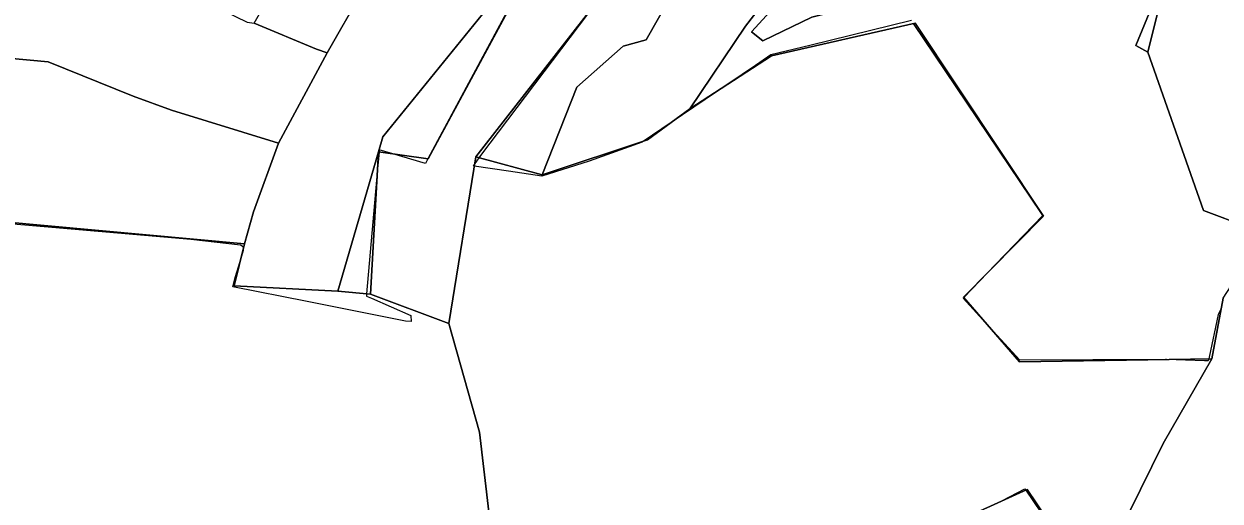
# Model space of a CAD drawing. Extents: x -477304 to -465429, y -1159113 to -1149210.
# Drawn here: x -472117 to -471580, y -1154555 to -1154341 of the extents above; entities that cross this region are included whole.
import ezdxf

# ---------------------------------------------------------------- set-up
doc = ezdxf.new("R2010")
doc.units = 0
doc.layers.add('BPEJ_s', color=7, linetype='Continuous')
doc.layers.add('PUPFL_s', color=7, linetype='Continuous')

msp = doc.modelspace()

# ---------------------------------------------------------------- linework, layer by layer
at = {"layer": 'BPEJ_s'}
for points in [[(-471890.79, -1154317.24), (-471935.82, -1154401.22), (-471936.92, -1154403.28), (-471951.54, -1154399), (-471957.63, -1154397.21), (-471957.71, -1154398.12), (-471958.38, -1154405.74), (-471958.82, -1154410.81), (-471963.3, -1154461.88), (-471963.38, -1154462.87), (-471961.12, -1154463.85), (-471943.4, -1154471.58), (-471943.27, -1154474.27), (-471945.82, -1154474.05), (-471990.04, -1154465.31), (-472023.33, -1154458.73), (-472022.1, -1154454.08), (-472020.19, -1154447.78), (-472018.49, -1154442.18), (-472018.62, -1154441.26), (-472018.7, -1154440.69), (-472019.47, -1154440.31), (-472019.98, -1154440.06), (-472042.28, -1154437.51), (-472149.84, -1154428.14)], [(-471890.79, -1154317.24), (-471935.82, -1154401.22), (-471936.92, -1154403.28), (-471951.54, -1154399), (-471957.63, -1154397.21), (-471957.71, -1154398.12), (-471958.38, -1154405.74), (-471958.82, -1154410.81), (-471963.3, -1154461.88), (-471963.38, -1154462.87), (-471961.12, -1154463.85), (-471943.4, -1154471.58), (-471943.27, -1154474.27), (-471945.82, -1154474.05), (-471990.04, -1154465.31), (-472023.33, -1154458.73), (-472022.1, -1154454.08), (-472020.19, -1154447.78)], [(-471718.62, -1154339.23), (-471764.25, -1154350.36), (-471781.79, -1154354.64), (-471788.74, -1154359.34), (-471801.11, -1154367.72), (-471826.54, -1154384.92), (-471839.11, -1154393.42), (-471839.58, -1154393.74), (-471863.38, -1154402.24), (-471884.63, -1154409.04), (-471899.56, -1154406.84), (-471914.96, -1154404.57), (-471915.3, -1154404.52), (-471914.84, -1154403.84), (-471912.79, -1154400.8), (-471912.04, -1154399.69), (-471855.58, -1154325.03)], [(-471718.62, -1154339.23), (-471764.25, -1154350.36), (-471781.79, -1154354.64), (-471788.74, -1154359.34), (-471801.11, -1154367.72), (-471826.54, -1154384.92), (-471839.11, -1154393.42), (-471839.58, -1154393.74), (-471863.38, -1154402.24), (-471884.63, -1154409.04), (-471899.56, -1154406.84), (-471914.96, -1154404.57), (-471915.3, -1154404.52), (-471914.84, -1154403.84), (-471912.79, -1154400.8), (-471912.04, -1154399.69), (-471855.58, -1154325.03)], [(-471585.03, -1154490.23), (-471585.2, -1154490.98), (-471585.32, -1154491.56), (-471585.4, -1154491.97), (-471587.16, -1154491.9), (-471604.13, -1154491.28), (-471604.58, -1154491.26), (-471670.02, -1154491.69), (-471683.61, -1154476.86), (-471695.52, -1154463.85), (-471695.18, -1154463.5), (-471680.93, -1154448.71), (-471659.66, -1154426.65), (-471660.24, -1154425.78), (-471717.77, -1154340.49)], [(-471579.62, -1154468.42), (-471580.99, -1154471.08), (-471585.03, -1154490.23), (-471585.2, -1154490.98), (-471585.32, -1154491.56), (-471585.4, -1154491.97), (-471587.16, -1154491.9), (-471604.13, -1154491.28), (-471604.58, -1154491.26), (-471670.02, -1154491.69), (-471683.61, -1154476.86), (-471695.52, -1154463.85), (-471695.18, -1154463.5), (-471680.93, -1154448.71), (-471659.66, -1154426.65), (-471660.24, -1154425.78), (-471717.77, -1154340.49)], [(-472020.19, -1154447.78), (-472018.49, -1154442.18), (-472018.62, -1154441.26), (-472018.7, -1154440.69), (-472019.47, -1154440.31), (-472019.98, -1154440.06), (-472042.28, -1154437.51), (-472149.84, -1154428.14)], [(-471579.62, -1154468.42), (-471580.99, -1154471.08), (-471585.03, -1154490.23)], [(-471740.14, -1154582.42), (-471678.19, -1154554.84), (-471678.1, -1154554.8), (-471667.7, -1154549.37), (-471667.33, -1154549.92), (-471651, -1154573.99)], [(-471740.14, -1154582.42), (-471678.19, -1154554.84), (-471678.1, -1154554.8), (-471667.7, -1154549.37), (-471667.33, -1154549.92), (-471651, -1154573.99)]]:
    msp.add_lwpolyline(points, dxfattribs=at)
at = {"layer": 'PUPFL_s'}
for points in [[(-471837.82, -1154347.78), (-471848.06, -1154350.73), (-471868.97, -1154369.01), (-471884.48, -1154408.39), (-471914.29, -1154400.4), (-471843.95, -1154310.1), (-471782.26, -1154258.3), (-471787.5, -1154208.08), (-471781.26, -1154208.65), (-471772.05, -1154252.6), (-471770.57, -1154253.93), (-471748.55, -1154273.72), (-471763.47, -1154290.85), (-471771.93, -1154283.95), (-471779.56, -1154292.63), (-471792.26, -1154279.16), (-471833.62, -1154308.86), (-471824.85, -1154317.17), (-471806.7, -1154309.59), (-471779.56, -1154292.63), (-471805.86, -1154320.16), (-471821.72, -1154319.63)], [(-471563.5, -1154271.39), (-471569.92, -1154289.14), (-471594.07, -1154322.28), (-471608.31, -1154336.4), (-471612.51, -1154353.32), (-471617.98, -1154350.44), (-471610.08, -1154331.5), (-471594.94, -1154308.77), (-471580.2, -1154279.46), (-471581.6, -1154248.83), (-471578.64, -1154236.69), (-471571.56, -1154241.01), (-471567.57, -1154246.4), (-471568.02, -1154255.01), (-471569.75, -1154256.33)], [(-471981.43, -1154283.83), (-471973.92, -1154254.12), (-471944.42, -1154270.02), (-471948.2, -1154283.67), (-471965.54, -1154326.58), (-471981.07, -1154353.65), (-471985.85, -1154352.04), (-472013.74, -1154340.31)], [(-471782.26, -1154258.3), (-471843.95, -1154310.1), (-471914.29, -1154400.4), (-471926.3, -1154475.13), (-471961.55, -1154462.05), (-471957.95, -1154398.09), (-471935.7, -1154401.24), (-471888.96, -1154314.59), (-471849.26, -1154277.96), (-471855.2, -1154252.01), (-471834.64, -1154271.76), (-471795.82, -1154265.47)], [(-472118.45, -1154276.25), (-472114.63, -1154279.3), (-472091, -1154297.81), (-472063.16, -1154317.31), (-472016.85, -1154339.92), (-472013.74, -1154340.31), (-471985.85, -1154352.04), (-471981.07, -1154353.65), (-472002.86, -1154394.15), (-472050.95, -1154379.38), (-472068.05, -1154373.16), (-472106.23, -1154357.73), (-472143.62, -1154354.24), (-472181.45, -1154349.57), (-472138.87, -1154258.95), (-472134.66, -1154263.23)], [(-471674.79, -1154269.38), (-471718.59, -1154289.97), (-471745.29, -1154324.08), (-471721.3, -1154284.54), (-471726.92, -1154281.54), (-471746.93, -1154296.63), (-471790.43, -1154344.3), (-471785.46, -1154348.33), (-471763.4, -1154337.64), (-471712.96, -1154324.74)], [(-471745.29, -1154324.08), (-471718.59, -1154289.97), (-471674.79, -1154269.38), (-471712.96, -1154324.74), (-471763.4, -1154337.64), (-471785.46, -1154348.33), (-471790.43, -1154344.3), (-471746.93, -1154296.63), (-471726.92, -1154281.54), (-471721.3, -1154284.54)], [(-471821.72, -1154319.63), (-471805.86, -1154320.16), (-471779.56, -1154292.63), (-471771.93, -1154283.95), (-471763.47, -1154290.85), (-471748.55, -1154273.72), (-471741.12, -1154276.97), (-471766.09, -1154306.48), (-471793.13, -1154341.75), (-471818.22, -1154378.77), (-471837.2, -1154392.79), (-471884.48, -1154408.39), (-471868.97, -1154369.01), (-471848.06, -1154350.73), (-471837.82, -1154347.78)], [(-471546.87, -1154421.86), (-471557.57, -1154425.07), (-471567.69, -1154431.91), (-471587.57, -1154424.46), (-471612.51, -1154353.32), (-471608.31, -1154336.4), (-471594.07, -1154322.28), (-471569.92, -1154289.14), (-471563.5, -1154271.39), (-471522.72, -1154385.84), (-471532.84, -1154381.81), (-471526.05, -1154404.53), (-471538.44, -1154412.68)], [(-471955.98, -1154391.34), (-471907.31, -1154331.52), (-471888.96, -1154314.59), (-471935.7, -1154401.24), (-471957.95, -1154398.09)], [(-471926.3, -1154475.13), (-471914.29, -1154400.4), (-471884.48, -1154408.39), (-471837.2, -1154392.79), (-471818.22, -1154378.77), (-471781.56, -1154355.08), (-471716.96, -1154340.3), (-471659.44, -1154426.99), (-471695.35, -1154463.3), (-471670.21, -1154492.33), (-471583.86, -1154490.96), (-471605.72, -1154529.05), (-471636.34, -1154591.19), (-471649.92, -1154574.53), (-471666.68, -1154549.62), (-471738.57, -1154582.21), (-471845.17, -1154603.75), (-471898.99, -1154614.43), (-471906.1, -1154578.81), (-471912.68, -1154523.9)], [(-472018.16, -1154439.35), (-472150.64, -1154427.27), (-472143.62, -1154354.24), (-472106.23, -1154357.73), (-472068.05, -1154373.16), (-472050.95, -1154379.38), (-472002.86, -1154394.15), (-472014.09, -1154425.09)], [(-471976.15, -1154460.64), (-471957.95, -1154398.09), (-471961.55, -1154462.05)], [(-471689.36, -1154603.75), (-471693.64, -1154609.84), (-471738.57, -1154582.21), (-471666.68, -1154549.62), (-471649.92, -1154574.53), (-471636.34, -1154591.19), (-471643.5, -1154608.15), (-471662.15, -1154652.27), (-471675.48, -1154618.55)]]:
    msp.add_lwpolyline(points, close=True, dxfattribs=at)
for points in [[(-471578.76, -1154463.85), (-471583.86, -1154490.96), (-471670.21, -1154492.33), (-471695.35, -1154463.3), (-471659.44, -1154426.99), (-471716.96, -1154340.3), (-471781.56, -1154355.08), (-471818.22, -1154378.77), (-471793.13, -1154341.75), (-471766.09, -1154306.48), (-471741.12, -1154276.97), (-471668.47, -1154252.77), (-471645.63, -1154265.51), (-471636.59, -1154269.05), (-471626.65, -1154273.16), (-471608.33, -1154269.66), (-471583.68, -1154248.83), (-471581.21, -1154243.16), (-471580.06, -1154226.43)], [(-471578.64, -1154236.69), (-471581.6, -1154248.83), (-471580.2, -1154279.46), (-471594.94, -1154308.77), (-471610.08, -1154331.5), (-471617.98, -1154350.44), (-471612.51, -1154353.32), (-471587.57, -1154424.46), (-471567.69, -1154431.91)], [(-471907.31, -1154331.52), (-471955.98, -1154391.34), (-471957.95, -1154398.09), (-471976.15, -1154460.64), (-472022.72, -1154458.3), (-472018.16, -1154439.35), (-472014.09, -1154425.09), (-472002.86, -1154394.15), (-471981.07, -1154353.65), (-471965.54, -1154326.58)], [(-472829.82, -1154575.42), (-472845.56, -1154551.84), (-472836.02, -1154538.48), (-472718.68, -1154550.96), (-472678.01, -1154544.18), (-472639.66, -1154532.36), (-472545.51, -1154481.81), (-472522.51, -1154471.95), (-472482.74, -1154459.45), (-472445.42, -1154453.37), (-472401.42, -1154423.45), (-472384.09, -1154410.55), (-472379.28, -1154406.61), (-472329.41, -1154411.16), (-472150.64, -1154427.27), (-472018.16, -1154439.35), (-472022.72, -1154458.3), (-471976.15, -1154460.64), (-471961.55, -1154462.05), (-471926.3, -1154475.13), (-471912.68, -1154523.9), (-471906.1, -1154578.81)], [(-471636.34, -1154591.19), (-471605.72, -1154529.05), (-471583.86, -1154490.96), (-471578.76, -1154463.85), (-471566.37, -1154444.68), (-471564.89, -1154452.47), (-471550.47, -1154448.24), (-471533.63, -1154449.76), (-471503.31, -1154475.32), (-471492.22, -1154497.14), (-471488.57, -1154507.25), (-471476.61, -1154511.98), (-471465.19, -1154511.65), (-471457.88, -1154507.21), (-471451.9, -1154510.73), (-471455.28, -1154515.31), (-471479.93, -1154527.02), (-471489.94, -1154530.1), (-471501.72, -1154542.74), (-471507.13, -1154559.24)]]:
    msp.add_lwpolyline(points, dxfattribs=at)

doc.saveas('drawing.dxf')
